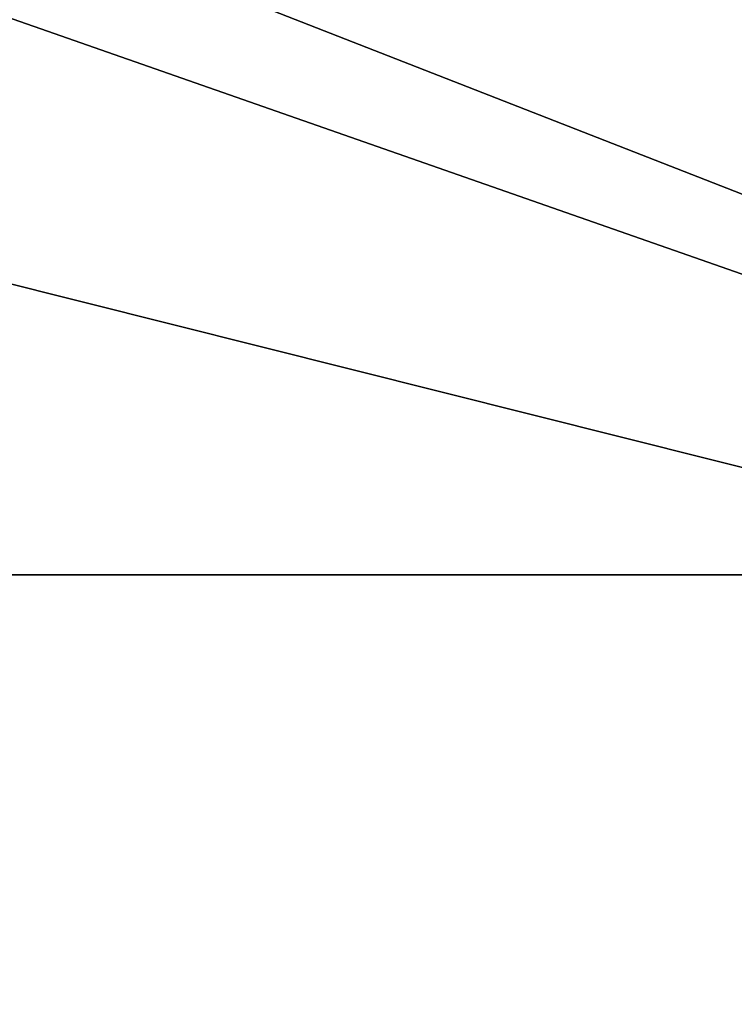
# Model space of a CAD drawing. Extents: x -200 to 200, y -832 to 754.
# Tile 481 of 656: x 5.089 to 5.639, y -638.331 to -637.573. Entities that reach past the tile are written whole.
import ezdxf

# ---------------------------------------------------------------- set-up
doc = ezdxf.new("R2010")
doc.units = 0
doc.header["$LTSCALE"] = 74.25
for name, color, linetype in [('1717', 7, 'CONTINUOUS'), ('1718', 7, 'CONTINUOUS'), ('1720', 7, 'CONTINUOUS'), ('1738', 7, 'CONTINUOUS'), ('2602', 7, 'CONTINUOUS'), ('732', 7, 'CONTINUOUS'), ('733', 7, 'CONTINUOUS')]:
    doc.layers.add(name, color=color, linetype=linetype)

msp = doc.modelspace()

# ---------------------------------------------------------------- linework, layer by layer
at = {"layer": '1717', "color": 7, "linetype": 'CONTINUOUS'}
msp.add_3dface([(6.00963, -637.55597, 68.65), (0, -637.14168, 68.65), (6.3346, -639.60229, 68.65), (6.00963, -637.55597, 68.65)], dxfattribs=at)
at = {"layer": '1718', "color": 7, "linetype": 'CONTINUOUS'}
for points in [[(-4.48799, -637.67854, 15.65), (0, -636.5, 15.65), (7.55537, -640.03929, 15.65), (-4.48799, -637.67854, 15.65)], [(-4.48799, -637.67854, 15.65), (7.55537, -640.03929, 15.65), (0, -639.4, 15.65), (-4.48799, -637.67854, 15.65)]]:
    msp.add_3dface(points, dxfattribs=at)
at = {"layer": '1720', "color": 7, "linetype": 'CONTINUOUS'}
for points in [[(0, -635.5, 16.65), (4.08968, -636.37289, 27.05004), (7.14897, -638.29476, 16.65), (0, -635.5, 16.65)], [(4.08968, -636.37289, 27.05004), (5.14908, -636.90126, 30.15), (7.14897, -638.29476, 16.65), (4.08968, -636.37289, 27.05004)], [(5.14908, -636.90126, 30.15), (6.06873, -637.47367, 68.55), (7.14897, -638.29476, 16.65), (5.14908, -636.90126, 30.15)]]:
    msp.add_3dface(points, dxfattribs=at)
at = {"layer": '1738', "color": 7, "linetype": 'CONTINUOUS'}
for points in [[(0, -635.5, 16.65), (7.14897, -638.29476, 16.65), (0, -635.79289, 15.94289), (0, -635.5, 16.65)], [(7.14897, -638.29476, 16.65), (0, -636.5, 15.65), (0, -635.79289, 15.94289), (7.14897, -638.29476, 16.65)], [(7.55537, -640.03929, 15.65), (0, -636.5, 15.65), (7.14897, -638.29476, 16.65), (7.55537, -640.03929, 15.65)]]:
    msp.add_3dface(points, dxfattribs=at)
at = {"layer": '2602', "color": 7, "linetype": 'CONTINUOUS'}
msp.add_3dface([(6.3346, -639.60229, 68.65), (0, -637.14168, 68.65), (5.07643, -641.75628, 68.55), (6.3346, -639.60229, 68.65)], dxfattribs=at)
at = {"layer": '732', "color": 7, "linetype": 'CONTINUOUS'}
for points in [[(160, -638, -11), (-160, -638, -11), (-160, -632.5, -9.52628), (160, -638, -11)], [(160, -632.5, -9.52628), (160, -638, -11), (-160, -632.5, -9.52628), (160, -632.5, -9.52628)], [(160, -638, 11), (160, -632.5, 9.52628), (-160, -638, 11), (160, -638, 11)], [(160, -632.5, 9.52628), (-160, -632.5, 9.52628), (-160, -638, 11), (160, -632.5, 9.52628)]]:
    msp.add_3dface(points, dxfattribs=at)
at = {"layer": '733', "color": 7, "linetype": 'CONTINUOUS'}
for points in [[(160, -643.5, 9.52628), (160, -638, 11), (-160, -643.5, 9.52628), (160, -643.5, 9.52628)], [(160, -638, -11), (160, -643.5, -9.52628), (-160, -638, -11), (160, -638, -11)], [(160, -638, 11), (-160, -638, 11), (-160, -643.5, 9.52628), (160, -638, 11)], [(-160, -638, -11), (160, -643.5, -9.52628), (-160, -643.5, -9.52628), (-160, -638, -11)]]:
    msp.add_3dface(points, dxfattribs=at)

doc.saveas('drawing.dxf')
